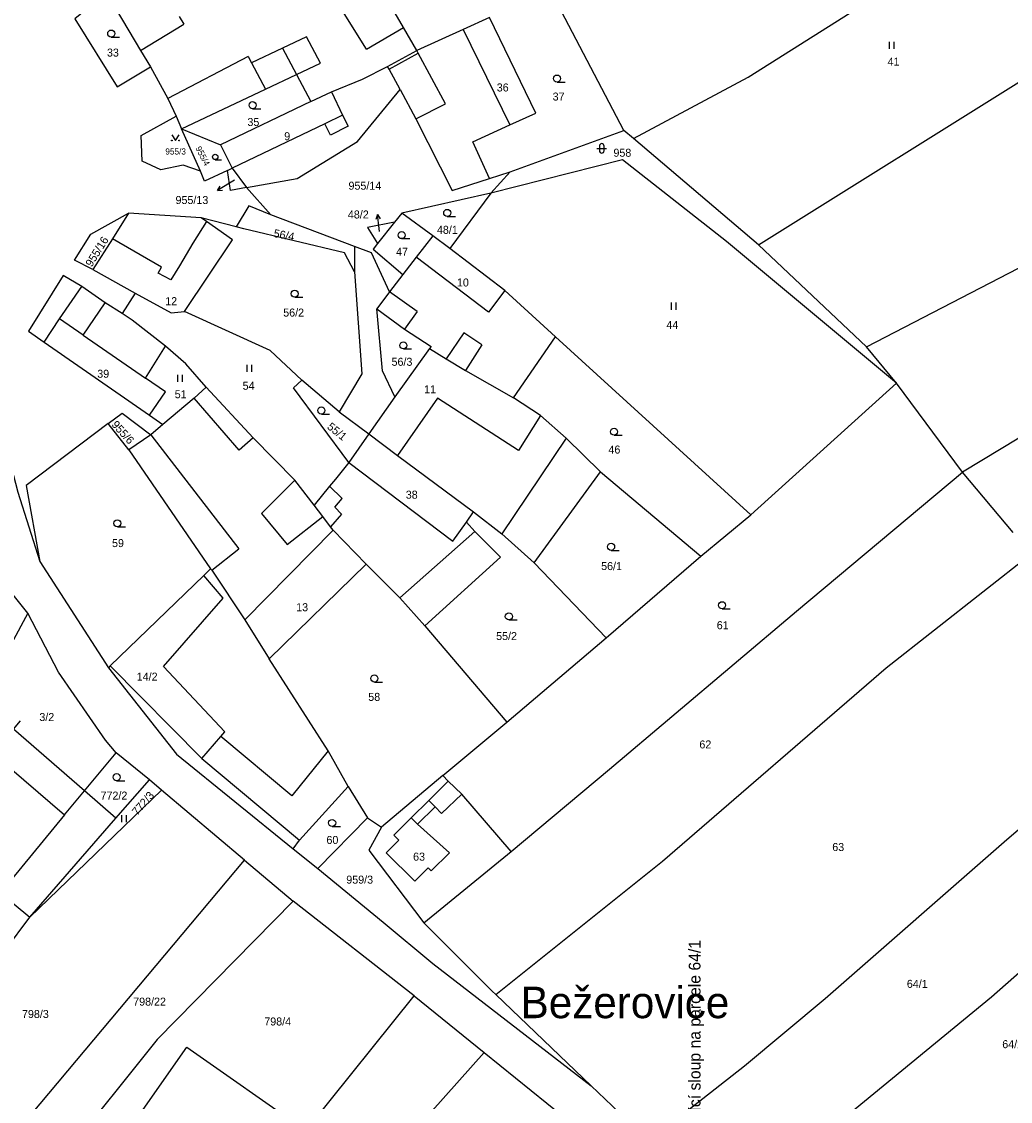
# Model space of a CAD drawing. Extents: x -7483133 to -743907, y -11317770 to -1129777.
# Drawn here: x -747826.9 to -747616.9, y -1131180 to -1130950.7 of the extents above; entities that cross this region are included whole.
import ezdxf

# ---------------------------------------------------------------- set-up
doc = ezdxf.new("R2010")
doc.units = 0
for name, color, linetype in [('_TRASA_vedení kabelu_CEZ', 7, 'Continuous'), ('Hranice parcel', 7, 'Continuous'), ('Parcelní čísla', 7, 'Continuous'), ('Pop  PČ popisy', 7, 'Continuous'), ('Vnitřní kresba', 7, 'Continuous'), ('Značky kultur', 7, 'Continuous')]:
    doc.layers.add(name, color=color, linetype=linetype)

msp = doc.modelspace()

# ---------------------------------------------------------------- linework, layer by layer
at = {"layer": 'Hranice parcel'}
for p, q in [((-747699.04, -1130973.8), (-747714.21, -1130944.8)), ((-747670.43, -1130998.05), (-747602.88, -1130955.82)), ((-747749.19, -1130960.19), (-747743.01, -1130956.84)), ((-747765.48, -1130967.66), (-747784.66, -1130976.88)), ((-747794.11, -1130970.77), (-747792.94, -1130973.48)), ((-747788.92, -1130982.46), (-747792.94, -1130973.48)), ((-747792.94, -1130973.48), (-747784.66, -1130976.88)), ((-747723.14, -1130982.58), (-747699.04, -1130973.8)), ((-747696.99, -1130975.53), (-747699.04, -1130973.8)), ((-747670.43, -1130998.05), (-747696.99, -1130975.53)), ((-747784.66, -1130976.88), (-747782.22, -1130981.78)), ((-747783.2, -1130982.29), (-747782.22, -1130981.78)), ((-747782.22, -1130981.78), (-747779.16, -1130985.88)), ((-747727.55, -1130984.01), (-747723.14, -1130982.58)), ((-747727.26, -1130987.09), (-747723.14, -1130982.58)), ((-747774.01, -1130991.73), (-747779.16, -1130985.88)), ((-747727.26, -1130987.09), (-747746.19, -1130991.34)), ((-747727.26, -1130987.09), (-747735.98, -1130998.89)), ((-747804.24, -1130991.35), (-747807.64, -1130996.81)), ((-747788.75, -1130992.33), (-747804.24, -1130991.35)), ((-747781.36, -1130994.26), (-747788.75, -1130992.33)), ((-747756.26, -1130998.42), (-747774.01, -1130991.73)), ((-747746.19, -1130991.34), (-747747.76, -1130993.24)), ((-747739.57, -1130996.15), (-747746.19, -1130991.34)), ((-747747.76, -1130993.24), (-747751.34, -1130997.82)), ((-747807.64, -1130996.81), (-747811.81, -1131003.33)), ((-747792.29, -1131012.25), (-747782.13, -1130997.05)), ((-747739.57, -1130996.15), (-747743.1, -1131000.68)), ((-747735.98, -1130998.89), (-747739.57, -1130996.15)), ((-747756.26, -1130998.42), (-747756.19, -1131003.83)), ((-747647.48, -1131019.78), (-747670.43, -1130998.05)), ((-747811.81, -1131003.33), (-747815.68, -1131001.33)), ((-747756.19, -1131003.83), (-747758.32, -1130999.81)), ((-747743.1, -1131000.68), (-747745.97, -1131004.41)), ((-747811.81, -1131003.33), (-747802.79, -1131008.38)), ((-747818.08, -1131004.63), (-747825.46, -1131016.4)), ((-747745.97, -1131004.41), (-747748.76, -1131008.04)), ((-747802.79, -1131008.38), (-747805.54, -1131012.68)), ((-747748.76, -1131008.04), (-747751.5, -1131011.7)), ((-747722.47, -1131030.61), (-747713.52, -1131017.65)), ((-747713.52, -1131017.65), (-747672.07, -1131055.39)), ((-747641.15, -1131027.46), (-747647.48, -1131019.78)), ((-747759.51, -1131033.58), (-747767.4, -1131026.79)), ((-747672.07, -1131055.39), (-747641.15, -1131027.46)), ((-747627.11, -1131046.39), (-747641.15, -1131027.46)), ((-747759.51, -1131033.58), (-747753.2, -1131038.23)), ((-747804.15, -1131041.6), (-747808.56, -1131036.05)), ((-747799.75, -1131034.27), (-747796.93, -1131036.25)), ((-747796.93, -1131036.25), (-747799.49, -1131038.4)), ((-747799.49, -1131038.4), (-747804.15, -1131041.6)), ((-747753.2, -1131038.23), (-747757.45, -1131044.29)), ((-747804.15, -1131041.6), (-747786.82, -1131066.91)), ((-747718.1, -1131065.6), (-747704.02, -1131046.27)), ((-747704.02, -1131046.27), (-747682.65, -1131064.18)), ((-747616.38, -1131059.15), (-747627.11, -1131046.39)), ((-747682.65, -1131064.18), (-747672.07, -1131055.39)), ((-747823.07, -1131065.32), (-747808.48, -1131087.91)), ((-747774.37, -1131086), (-747753.72, -1131065.9)), ((-747702.76, -1131081.57), (-747718.1, -1131065.6)), ((-747702.76, -1131081.57), (-747682.65, -1131064.18)), ((-747825.56, -1131076.31), (-747830.09, -1131070.64)), ((-747741.27, -1131078.96), (-747723.91, -1131099.47)), ((-747723.91, -1131099.47), (-747702.76, -1131081.57)), ((-747737.5, -1131110.74), (-747723.91, -1131099.47)), ((-747813.56, -1131114.04), (-747806.82, -1131105.96)), ((-747799.76, -1131111.71), (-747806.82, -1131105.96)), ((-747806.92, -1131119.82), (-747799.76, -1131111.71)), ((-747797.21, -1131113.88), (-747799.76, -1131111.71)), ((-747737.5, -1131110.74), (-747750.5, -1131121.76)), ((-747736.31, -1131111.95), (-747737.5, -1131110.74)), ((-747825.19, -1131140.88), (-747797.21, -1131113.88)), ((-747806.92, -1131119.82), (-747813.56, -1131114.04)), ((-747779.57, -1131128.72), (-747797.21, -1131113.88)), ((-747757.6, -1131113.1), (-747753.47, -1131119.73)), ((-747733.44, -1131114.73), (-747736.31, -1131111.95)), ((-747722.98, -1131126.94), (-747733.44, -1131114.73)), ((-747825.19, -1131140.88), (-747806.92, -1131119.82)), ((-747764.01, -1131130.51), (-747753.47, -1131119.73)), ((-747753.47, -1131119.73), (-747750.5, -1131121.76)), ((-747769.24, -1131126.32), (-747764.01, -1131130.51)), ((-747741.53, -1131142.09), (-747722.98, -1131126.94)), ((-747826.65, -1131184.92), (-747779.57, -1131128.72)), ((-747779.57, -1131128.72), (-747769.22, -1131137.45)), ((-747743.52, -1131157.59), (-747769.22, -1131137.45)), ((-747766.58, -1131186.19), (-747743.52, -1131157.59)), ((-747743.52, -1131157.59), (-747728.7, -1131169.57)), ((-747705.95, -1131176.64), (-747726.24, -1131157.28)), ((-747728.7, -1131169.57), (-747712.03, -1131183.04)), ((-747693.71, -1131188.35), (-747705.95, -1131176.64))]:
    msp.add_line(p, q, dxfattribs=at)
for points in [[(-747743.01, -1130956.84), (-747745.82, -1130951.95), (-747762.77, -1130922.74), (-747771.66, -1130928.1), (-747797.2, -1130943.47), (-747797.72, -1130942.61), (-747806.85, -1130948.1)], [(-747696.99, -1130975.53), (-747672.66, -1130962.51), (-747641.8, -1130942.93), (-747609.63, -1130922.29)], [(-747809.25, -1130944.84), (-747815.62, -1130950.1), (-747806.65, -1130964.52), (-747799.54, -1130960.27)], [(-747806.85, -1130948.1), (-747801.65, -1130956.79), (-747799.54, -1130960.27)], [(-747727.56, -1130949.81), (-747733.16, -1130952.36), (-747743.01, -1130956.84)], [(-747727.55, -1130984.01), (-747731.13, -1130976.23), (-747723.26, -1130972.63), (-747717.69, -1130970.09), (-747727.56, -1130949.81)], [(-747924.97, -1130956.33), (-747918.19, -1130956.61), (-747897.81, -1130956.39), (-747883.35, -1130957.23), (-747867.68, -1130968.89), (-747853.38, -1130983.52), (-747843.2, -1130998.16), (-747832.03, -1131034.24), (-747827.69, -1131050.62), (-747823.07, -1131065.32)], [(-747799.54, -1130960.27), (-747795.87, -1130967.04), (-747794.11, -1130970.77)], [(-747765.48, -1130967.66), (-747761.14, -1130965.57), (-747754.52, -1130962.87), (-747749.19, -1130960.19)], [(-747746.53, -1130965.11), (-747748.88, -1130960.76), (-747749.19, -1130960.19)], [(-747792.94, -1130973.48), (-747775.11, -1130965.02), (-747768.52, -1130961.91), (-747765.48, -1130967.66)], [(-747779.16, -1130985.88), (-747768.38, -1130984.02), (-747755.59, -1130976.12), (-747746.53, -1130965.11)], [(-747746.53, -1130965.11), (-747743.17, -1130971.3), (-747735.45, -1130986.58), (-747727.55, -1130984.01)], [(-747788.92, -1130982.46), (-747792.6, -1130981.16), (-747797.32, -1130982.19), (-747801.28, -1130980.31), (-747801.56, -1130974.89), (-747794.11, -1130970.77)], [(-747647.48, -1131019.78), (-747615.24, -1131003.06), (-747568.39, -1130973)], [(-747641.15, -1131027.46), (-747677.24, -1130997.39), (-747699.35, -1130980.06), (-747727.26, -1130987.09)], [(-747783.2, -1130982.29), (-747788.06, -1130984.58), (-747788.92, -1130982.46)], [(-747779.16, -1130985.88), (-747782.56, -1130986.54), (-747783.2, -1130982.29)], [(-747537.72, -1130986.92), (-747564.39, -1131008.14), (-747611.03, -1131036.67), (-747627.11, -1131046.39)], [(-747774.01, -1130991.73), (-747778.63, -1130989.83), (-747781.36, -1130994.26)], [(-747815.68, -1131001.33), (-747812.24, -1130995.82), (-747804.24, -1130991.35)], [(-747782.13, -1130997.05), (-747787.65, -1130993.13), (-747788.75, -1130992.33)], [(-747758.32, -1130999.81), (-747779.73, -1130994.69), (-747781.36, -1130994.26)], [(-747747.76, -1130993.24), (-747753.43, -1130994.41), (-747751.34, -1130997.82)], [(-747748.76, -1131008.04), (-747752.58, -1130999.77), (-747756.26, -1130998.42)], [(-747751.34, -1130997.82), (-747752.28, -1130999), (-747745.97, -1131004.41)], [(-747713.52, -1131017.65), (-747724.31, -1131007.81), (-747735.98, -1130998.89)], [(-747756.19, -1131003.83), (-747754.69, -1131025.46), (-747759.51, -1131033.58)], [(-747805.54, -1131012.68), (-747809.15, -1131010.43), (-747814.14, -1131006.93), (-747818.08, -1131004.63)], [(-747802.79, -1131008.38), (-747795.15, -1131012.54), (-747792.29, -1131012.25)], [(-747796.37, -1131019.61), (-747803.44, -1131014.07), (-747805.54, -1131012.68)], [(-747767.4, -1131026.79), (-747774.1, -1131020.52), (-747792.29, -1131012.25)], [(-747751.5, -1131011.7), (-747745.61, -1131016), (-747739.97, -1131019.67), (-747740.32, -1131020.09)], [(-747740.32, -1131020.09), (-747747.65, -1131030.39), (-747750.3, -1131024.84), (-747751.5, -1131011.7)], [(-747825.46, -1131016.4), (-747822.1, -1131018.76), (-747799.75, -1131034.27)], [(-747799.75, -1131034.27), (-747796.33, -1131029.3), (-747800.58, -1131026.38), (-747796.37, -1131019.61)], [(-747787.69, -1131028.33), (-747792.06, -1131023.38), (-747796.37, -1131019.61)], [(-747740.32, -1131020.09), (-747736.76, -1131022.27), (-747732.68, -1131024.74), (-747722.47, -1131030.61)], [(-747757.45, -1131044.29), (-747769.17, -1131028.48), (-747767.4, -1131026.79)], [(-747787.69, -1131028.33), (-747790.26, -1131030.63), (-747796.93, -1131036.25)], [(-747764.81, -1131053.38), (-747768.86, -1131048.06), (-747777.74, -1131039.06), (-747787.69, -1131028.33)], [(-747704.02, -1131046.27), (-747711.26, -1131039.16), (-747716.71, -1131034.32), (-747722.47, -1131030.61)], [(-747808.56, -1131036.05), (-747805.55, -1131033.82), (-747799.49, -1131038.4)], [(-747808.56, -1131036.05), (-747825.94, -1131049.2), (-747823.07, -1131065.32)], [(-747753.2, -1131038.23), (-747747.07, -1131042.82), (-747730.95, -1131054.8)], [(-747757.45, -1131044.29), (-747760.29, -1131047.82), (-747761.54, -1131049.36), (-747764.81, -1131053.38)], [(-747722.98, -1131126.94), (-747702.08, -1131109.45), (-747662.38, -1131075.87), (-747627.11, -1131046.39)], [(-747753.72, -1131065.9), (-747760.77, -1131058.7), (-747761.31, -1131057.99), (-747762.97, -1131055.8), (-747764.81, -1131053.38)], [(-747741.27, -1131078.96), (-747725.22, -1131064.42), (-747730.67, -1131058.96), (-747732.42, -1131057), (-747730.95, -1131054.8)], [(-747730.95, -1131054.8), (-747724.97, -1131059.43), (-747718.1, -1131065.6)], [(-747726.24, -1131157.28), (-747690.81, -1131128.96), (-747643.31, -1131087.92), (-747612.55, -1131063.71)], [(-747753.72, -1131065.9), (-747746.57, -1131073.05), (-747741.27, -1131078.96)], [(-747786.82, -1131066.91), (-747788.23, -1131068.27), (-747808.1, -1131087.52), (-747808.48, -1131087.91)], [(-747786.82, -1131066.91), (-747786.55, -1131067.19), (-747779.51, -1131077.69), (-747774.37, -1131086)], [(-747825.56, -1131076.31), (-747832.27, -1131088.57), (-747836.06, -1131094.48)], [(-747806.82, -1131105.96), (-747809.11, -1131103.29), (-747819.11, -1131088.84), (-747825.56, -1131076.31)], [(-747757.6, -1131113.1), (-747761.8, -1131105.54), (-747774.37, -1131086)], [(-747808.48, -1131087.91), (-747794.01, -1131106.24), (-747769.24, -1131126.32)], [(-747693.71, -1131188.35), (-747673.39, -1131172.41), (-747656.27, -1131158.12), (-747617.7, -1131124.35), (-747583.1, -1131094.79)], [(-747813.56, -1131114.04), (-747828.66, -1131100.91), (-747827.12, -1131099.14)], [(-747678.94, -1131204.15), (-747651.91, -1131183.16), (-747620.97, -1131157.74), (-747567.13, -1131110.4)], [(-747769.24, -1131126.32), (-747767.92, -1131124.54), (-747757.6, -1131113.1)], [(-747750.5, -1131121.76), (-747753.2, -1131126.63), (-747741.53, -1131142.09)], [(-747764.01, -1131130.51), (-747750.16, -1131141.94), (-747739.59, -1131150.73), (-747705.95, -1131176.64)], [(-747769.22, -1131137.45), (-747798.15, -1131166.84), (-747817.77, -1131191.32)], [(-747836.24, -1131155.33), (-747830.35, -1131147.8), (-747825.19, -1131140.88)], [(-747726.24, -1131157.28), (-747727.01, -1131156.54), (-747741.53, -1131142.09)], [(-747776.59, -1131198.85), (-747801.07, -1131181.67), (-747791.81, -1131168.48), (-747766.58, -1131186.19)], [(-747774.62, -1131223.12), (-747764.24, -1131209.52), (-747756.55, -1131200.89), (-747728.7, -1131169.57)]]:
    msp.add_lwpolyline(points, dxfattribs=at)
at = {"layer": 'Pop  PČ popisy'}
for p, q in [((-747782.79, -1130984.99), (-747785.33, -1130986.58)), ((-747785.33, -1130986.58), (-747784.75, -1130985.62)), ((-747781.73, -1130984.34), (-747782.79, -1130984.99)), ((-747785.33, -1130986.58), (-747784.22, -1130986.47)), ((-747751.36, -1130991.64), (-747751.73, -1130992.7)), ((-747750.99, -1130994.62), (-747751.36, -1130991.64)), ((-747751.36, -1130991.64), (-747750.74, -1130992.57)), ((-747750.92, -1130995.23), (-747750.99, -1130994.62))]:
    msp.add_line(p, q, dxfattribs=at)
at = {"layer": 'Vnitřní kresba'}
for p, q in [((-747753.68, -1130956.54), (-747767.79, -1130934.01)), ((-747801.65, -1130956.79), (-747792.49, -1130951.26)), ((-747793.47, -1130949.63), (-747792.49, -1130951.26)), ((-747753.68, -1130956.54), (-747745.82, -1130951.95)), ((-747733.16, -1130952.36), (-747723.26, -1130972.63)), ((-747766.45, -1130953.93), (-747771.54, -1130956.35)), ((-747763.42, -1130959.49), (-747766.45, -1130953.93)), ((-747778.81, -1130958.12), (-747795.87, -1130967.04)), ((-747778.81, -1130958.12), (-747778.1, -1130959.43)), ((-747771.54, -1130956.35), (-747778.1, -1130959.43)), ((-747771.54, -1130956.35), (-747768.52, -1130961.91)), ((-747748.88, -1130960.76), (-747742.69, -1130957.41)), ((-747742.69, -1130957.41), (-747743.01, -1130956.84)), ((-747736.92, -1130968.11), (-747742.69, -1130957.41)), ((-747778.1, -1130959.43), (-747775.11, -1130965.02)), ((-747768.52, -1130961.91), (-747763.42, -1130959.49)), ((-747761.14, -1130965.57), (-747758.74, -1130970.57)), ((-747743.17, -1130971.3), (-747736.92, -1130968.11)), ((-747758.74, -1130970.57), (-747762.53, -1130972.38)), ((-747758.74, -1130970.57), (-747757.54, -1130972.91)), ((-747762.53, -1130972.38), (-747782.22, -1130981.78)), ((-747761.33, -1130974.79), (-747762.53, -1130972.38)), ((-747757.54, -1130972.91), (-747761.33, -1130974.79)), ((-747787.65, -1130993.13), (-747790.59, -1130997.7)), ((-747797.23, -1131002.81), (-747807.64, -1130996.81)), ((-747790.59, -1130997.7), (-747793.38, -1131002.53)), ((-747727.8, -1131012.38), (-747743.1, -1131000.68)), ((-747797.92, -1131004.08), (-747797.23, -1131002.81)), ((-747795.2, -1131005.55), (-747797.92, -1131004.08)), ((-747793.38, -1131002.53), (-747795.2, -1131005.55)), ((-747818.85, -1131013.81), (-747814.14, -1131006.93)), ((-747742.91, -1131012.25), (-747748.76, -1131008.04)), ((-747724.31, -1131007.81), (-747727.8, -1131012.38)), ((-747813.84, -1131017.24), (-747809.15, -1131010.43)), ((-747742.91, -1131012.25), (-747745.61, -1131016)), ((-747822.1, -1131018.76), (-747818.85, -1131013.81)), ((-747813.84, -1131017.24), (-747818.85, -1131013.81)), ((-747813.84, -1131017.24), (-747800.58, -1131026.38)), ((-747733.04, -1131016.75), (-747736.76, -1131022.27)), ((-747729.17, -1131019.31), (-747733.04, -1131016.75)), ((-747729.17, -1131019.31), (-747732.68, -1131024.74)), ((-747780.7, -1131041.7), (-747790.26, -1131030.63)), ((-747747.65, -1131030.39), (-747753.2, -1131038.23)), ((-747738.59, -1131030.64), (-747747.07, -1131042.82)), ((-747721.43, -1131041.73), (-747738.59, -1131030.64)), ((-747716.71, -1131034.32), (-747721.43, -1131041.73)), ((-747799.49, -1131038.4), (-747780.78, -1131062.62)), ((-747777.74, -1131039.06), (-747780.7, -1131041.7)), ((-747711.26, -1131039.16), (-747724.97, -1131059.43)), ((-747757.45, -1131044.29), (-747735.34, -1131061.01)), ((-747768.86, -1131048.06), (-747775.97, -1131055.14)), ((-747758.85, -1131051.98), (-747761.54, -1131049.36)), ((-747760.42, -1131053.77), (-747758.85, -1131051.98)), ((-747758.98, -1131055.25), (-747760.42, -1131053.77)), ((-747775.97, -1131055.14), (-747770.54, -1131061.71)), ((-747770.54, -1131061.71), (-747762.97, -1131055.8)), ((-747758.98, -1131055.25), (-747761.31, -1131057.99)), ((-747760.77, -1131058.7), (-747779.51, -1131077.69)), ((-747730.67, -1131058.96), (-747746.57, -1131073.05)), ((-747735.34, -1131061.01), (-747732.42, -1131057)), ((-747786.55, -1131067.19), (-747780.78, -1131062.62)), ((-747784.12, -1131073.14), (-747788.23, -1131068.27)), ((-747796.8, -1131087.65), (-747784.12, -1131073.14)), ((-747788.64, -1131107.19), (-747808.1, -1131087.52)), ((-747783.76, -1131101.49), (-747796.8, -1131087.65)), ((-747788.64, -1131107.19), (-747784.63, -1131102.5)), ((-747784.63, -1131102.5), (-747783.76, -1131101.49)), ((-747769.52, -1131115.12), (-747784.63, -1131102.5)), ((-747833.62, -1131105.57), (-747817.82, -1131119.12)), ((-747788.64, -1131107.19), (-747767.92, -1131124.54)), ((-747761.8, -1131105.54), (-747769.52, -1131115.12)), ((-747817.82, -1131119.12), (-747813.56, -1131114.04)), ((-747740.46, -1131116.05), (-747736.31, -1131111.95)), ((-747744.21, -1131119.77), (-747740.46, -1131116.05)), ((-747740.46, -1131116.05), (-747739.12, -1131117.4)), ((-747737.72, -1131118.82), (-747733.44, -1131114.73)), ((-747739.12, -1131117.4), (-747742.88, -1131121.12)), ((-747739.12, -1131117.4), (-747737.72, -1131118.82)), ((-747817.82, -1131119.12), (-747831.4, -1131135.72)), ((-747747.9, -1131123.42), (-747744.21, -1131119.77)), ((-747744.21, -1131119.77), (-747742.88, -1131121.12)), ((-747742.88, -1131121.12), (-747736.04, -1131127.17)), ((-747749.52, -1131127.2), (-747746.83, -1131124.48)), ((-747746.83, -1131124.48), (-747747.9, -1131123.42)), ((-747743.43, -1131133.22), (-747749.52, -1131127.2)), ((-747739.95, -1131130.99), (-747736.04, -1131127.17)), ((-747743.43, -1131133.22), (-747740.6, -1131130.35)), ((-747740.6, -1131130.35), (-747739.95, -1131130.99)), ((-747831.4, -1131135.72), (-747825.19, -1131140.88))]:
    msp.add_line(p, q, dxfattribs=at)
at = {"layer": 'Značky kultur'}
for p, q in [((-747807.88, -1130953.97), (-747806.13, -1130953.97)), ((-747642.63, -1130956.48), (-747642.63, -1130954.98)), ((-747641.63, -1130956.48), (-747641.63, -1130954.98)), ((-747713.22, -1130963.53), (-747711.47, -1130963.53)), ((-747777.86, -1130969.18), (-747776.11, -1130969.18)), ((-747704.73, -1130977.6), (-747702.73, -1130977.6)), ((-747704.23, -1130977.1), (-747704.23, -1130978.1)), ((-747703.23, -1130978.1), (-747703.23, -1130977.1)), ((-747785.82, -1130980), (-747784.47, -1130980)), ((-747736.53, -1130992.05), (-747734.78, -1130992.05)), ((-747746.21, -1130996.77), (-747744.46, -1130996.77)), ((-747768.93, -1131009.21), (-747767.18, -1131009.21)), ((-747688.92, -1131011.86), (-747688.92, -1131010.36)), ((-747687.92, -1131011.86), (-747687.92, -1131010.36)), ((-747745.84, -1131020.19), (-747744.09, -1131020.19)), ((-747779.05, -1131025.08), (-747779.05, -1131023.58)), ((-747778.05, -1131025.08), (-747778.05, -1131023.58)), ((-747793.76, -1131027.17), (-747793.76, -1131025.67)), ((-747792.76, -1131027.17), (-747792.76, -1131025.67)), ((-747763.26, -1131034.01), (-747761.51, -1131034.01)), ((-747701.11, -1131038.52), (-747699.36, -1131038.52)), ((-747806.58, -1131057.97), (-747804.83, -1131057.97)), ((-747701.74, -1131062.96), (-747699.99, -1131062.96)), ((-747678.17, -1131075.37), (-747676.42, -1131075.37)), ((-747723.45, -1131077.74), (-747721.7, -1131077.74)), ((-747752, -1131090.92), (-747750.25, -1131090.92)), ((-747806.73, -1131111.88), (-747804.98, -1131111.88)), ((-747805.61, -1131120.7), (-747805.61, -1131119.2)), ((-747804.61, -1131120.7), (-747804.61, -1131119.2)), ((-747760.97, -1131121.6), (-747759.22, -1131121.6))]:
    msp.add_line(p, q, dxfattribs=at)
msp.add_lwpolyline([(-747795.02, -1130974.76), (-747794.25, -1130975.92), (-747793.48, -1130974.76)], dxfattribs=at)
for centre, radius in [((-747807.88, -1130953.22), 0.75), ((-747713.22, -1130962.78), 0.75), ((-747777.86, -1130968.43), 0.75), ((-747795.02, -1130975.92), 0.077), ((-747793.48, -1130975.92), 0.077), ((-747785.81, -1130979.42), 0.577), ((-747736.53, -1130991.3), 0.75), ((-747746.21, -1130996.02), 0.75), ((-747768.93, -1131008.46), 0.75), ((-747745.84, -1131019.44), 0.75), ((-747763.26, -1131033.26), 0.75), ((-747701.11, -1131037.77), 0.75), ((-747806.58, -1131057.22), 0.75), ((-747701.74, -1131062.21), 0.75), ((-747678.17, -1131074.62), 0.75), ((-747723.45, -1131076.99), 0.75), ((-747752, -1131090.17), 0.75), ((-747806.73, -1131111.13), 0.75), ((-747760.97, -1131120.85), 0.75)]:
    msp.add_circle(centre, radius, dxfattribs=at)
for centre, start, end in [((-747703.73, -1130977.1), 0, 180), ((-747703.73, -1130978.1), 180, 359.9879)]:
    msp.add_arc(centre, 0.5, start, end, dxfattribs=at)

# ---------------------------------------------------------------- texts
at = {"layer": '_TRASA_vedení kabelu_CEZ'}
msp.add_text('stávající sloup na parcele 64/1', height=2.5, rotation=90, dxfattribs=at).set_placement((-747682.75, -1131190.86))
at = {"layer": 'Parcelní čísla'}
for s, height, p in [('33', 1.7, (-747808.79, -1130958.11)), ('41', 1.7, (-747643.03, -1130960.03)), ('36', 1.7, (-747726.02, -1130965.52)), ('37', 1.7, (-747714.15, -1130967.45)), ('35', 1.7, (-747778.96, -1130972.85)), ('9', 1.7, (-747771.15, -1130975.87)), ('955/3', 1.304, (-747796.39, -1130978.91)), ('958', 1.7, (-747701.24, -1130979.38)), ('955/14', 1.7, (-747757.5, -1130986.38)), ('955/13', 1.7, (-747794.23, -1130989.42)), ('48/2', 1.7, (-747757.63, -1130992.49)), ('48/1', 1.7, (-747738.72, -1130995.75)), ('47', 1.7, (-747747.39, -1131000.39)), ('10', 1.7, (-747734.47, -1131006.93)), ('12', 1.7, (-747796.42, -1131010.9)), ('56/2', 1.7, (-747771.36, -1131013.32)), ('44', 1.7, (-747690, -1131015.94)), ('56/3', 1.7, (-747748.36, -1131023.77)), ('39', 1.7, (-747810.85, -1131026.31)), ('51', 1.7, (-747794.4, -1131030.66)), ('54', 1.7, (-747779.98, -1131028.86)), ('11', 1.7, (-747741.44, -1131029.61)), ('46', 1.7, (-747702.3, -1131042.41)), ('38', 1.7, (-747745.34, -1131051.99)), ('59', 1.7, (-747807.71, -1131062.27)), ('56/1', 1.7, (-747703.85, -1131067.15)), ('13', 1.7, (-747768.61, -1131075.89)), ('61', 1.7, (-747679.3, -1131079.71)), ('55/2', 1.7, (-747726.15, -1131082.01)), ('14/2', 1.7, (-747802.47, -1131090.63)), ('58', 1.7, (-747753.3, -1131094.93)), ('3/2', 1.7, (-747823.15, -1131099.21)), ('62', 1.7, (-747682.99, -1131105.03)), ('772/2', 1.7, (-747810.15, -1131115.89)), ('60', 1.7, (-747762.18, -1131125.31)), ('63', 1.7, (-747654.77, -1131126.81)), ('63', 1.7, (-747743.78, -1131128.86)), ('959/3', 1.7, (-747757.97, -1131133.74)), ('64/1', 1.7, (-747638.93, -1131155.87)), ('798/22', 1.7, (-747803.22, -1131159.64)), ('798/3', 1.7, (-747826.83, -1131162.27)), ('798/4', 1.7, (-747775.38, -1131163.86)), ('64/2', 1.7, (-747618.67, -1131168.68))]:
    msp.add_text(s, height=height, dxfattribs=at).set_placement(p)
for s, height, rotation, p in [('955/4', 1.304, 297, (-747790.02, -1130977.57)), ('56/4', 1.7, 349, (-747773.51, -1130996.4)), ('955/16', 1.7, 58, (-747812.04, -1131002.91)), ('955/6', 1.7, 312, (-747807.93, -1131036.36)), ('55/1', 1.7, 321, (-747762.18, -1131036.99)), ('772/3', 1.7, 49, (-747802.36, -1131119.39))]:
    msp.add_text(s, height=height, rotation=rotation, dxfattribs=at).set_placement(p)
at = {"layer": 'Pop  PČ popisy'}
msp.add_text('Bežerovice', height=6.7, dxfattribs=at).set_placement((-747720.95, -1131162.31))

doc.saveas('drawing.dxf')
